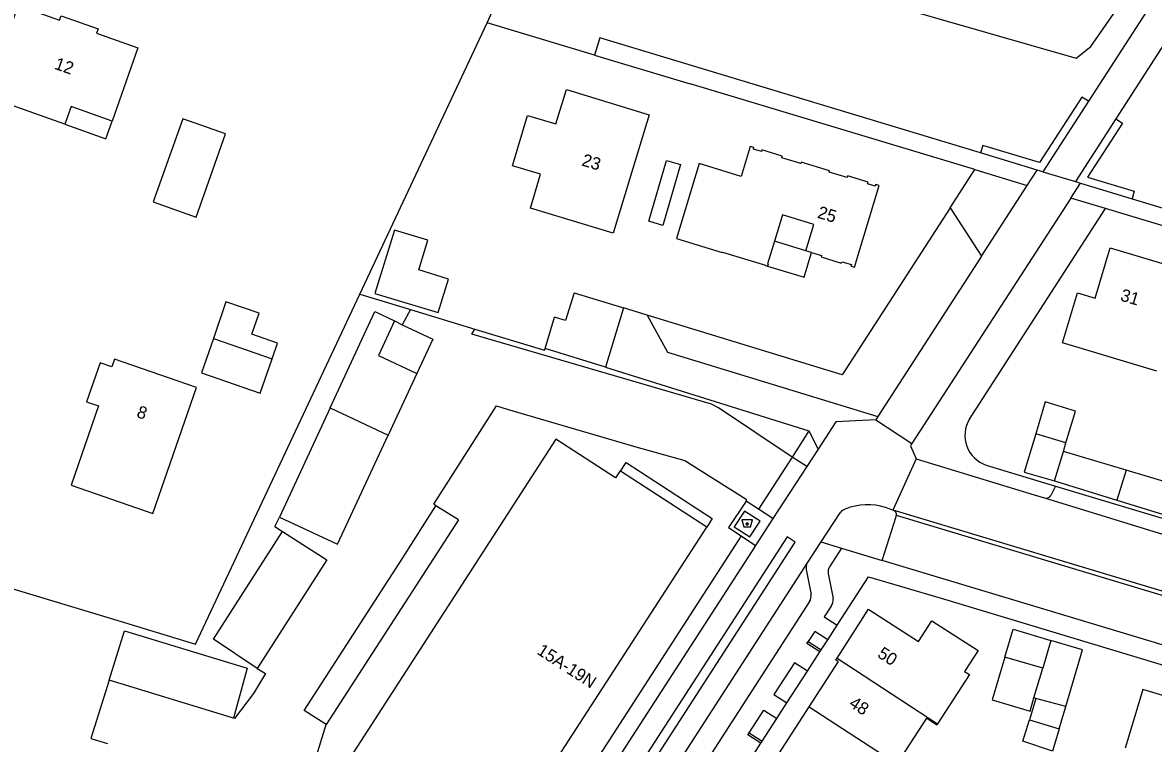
# Model space of a CAD drawing. Extents: x 194485 to 197793, y 468269 to 470822.
# Drawn here: x 197087.8 to 197197, y 468736.5 to 468806.1 of the extents above; entities that cross this region are included whole.
import ezdxf

# ---------------------------------------------------------------- set-up
doc = ezdxf.new("R2010")
doc.units = 0
for name, color, linetype in [('BGT begrenzing pand op maaiveld onder overbouw', 7, 'Continuous'), ('BGT grensvlak begroeid terreindeel', 7, 'Continuous'), ('BGT grensvlak gebouwinstallatie plus 1', 7, 'Continuous'), ('BGT grensvlak onbegroeid terreindeel', 7, 'Continuous'), ('BGT grensvlak onbegroeid terreindeel LR', 7, 'Continuous'), ('BGT grensvlak pand deel overbouw', 7, 'Continuous'), ('BGT grensvlak pand op maaiveld', 7, 'Continuous'), ('BGT grensvlak pand op maaiveld LR', 7, 'Continuous'), ('BGT grensvlak vegetatieobject', 7, 'Continuous'), ('BGT grensvlak wegdeel', 7, 'Continuous'), ('BGT lijnelement scheiding muur', 7, 'Continuous'), ('BGT puntobject bak afval apart plaats', 7, 'Continuous'), ('BGT tekst huisnummerreeks', 7, 'Continuous')]:
    doc.layers.add(name, color=color, linetype=linetype)

msp = doc.modelspace()

# ---------------------------------------------------------------- linework, layer by layer
at = {"layer": 'BGT begrenzing pand op maaiveld onder overbouw'}
msp.add_lwpolyline([(197163.45, 468784.05), (197164.22, 468786.58), (197161.2, 468787.5), (197160.43, 468784.97)], dxfattribs=at)
at = {"layer": 'BGT grensvlak begroeid terreindeel'}
msp.add_lwpolyline([(197104.21, 468839.77), (197103.34, 468839.15), (197101.92, 468833.97), (197101.39, 468830.56), (197102.09, 468829), (197105.14, 468827.92), (197121.83, 468822.5), (197139.45, 468817.71), (197155.21, 468812.47), (197172.04, 468807.67), (197189.55, 468802.64), (197190.97, 468803.77), (197195.42, 468810.16), (197196.7, 468814.25)], dxfattribs=at)
at = {"layer": 'BGT grensvlak gebouwinstallatie plus 1'}
for p, q in [((197141.07, 468779.99), (197145.84, 468778.53)), ((197145.84, 468778.53), (197144.12, 468772.81)), ((197138.27, 468774.6), (197139.19, 468777.65)), ((197123.73, 468777.28), (197124.49, 468776.91)), ((197144.12, 468772.81), (197138.27, 468774.6)), ((197117.53, 468768.87), (197112.63, 468758.34)), ((197186.58, 468769.45), (197185.66, 468766.38)), ((197189.5, 468768.57), (197186.58, 468769.45)), ((197188.57, 468765.51), (197189.5, 468768.57)), ((197194.39, 468762.86), (197188.33, 468764.68)), ((197194.39, 468762.86), (197193.49, 468759.96)), ((197198.69, 468761.56), (197194.39, 468762.86)), ((197187.46, 468761.82), (197193.49, 468759.96)), ((197193.49, 468759.96), (197199.71, 468758.04)), ((197185.48, 468740.88), (197186.33, 468743.74)), ((197185.66, 468740.83), (197185.48, 468740.88))]:
    msp.add_line(p, q, dxfattribs=at)
for points in [[(197091.9, 468796.27), (197095.87, 468794.85), (197096.48, 468796.57)], [(197103.28, 468796.79), (197100.44, 468788.76), (197104.59, 468787.29), (197107.43, 468795.32), (197103.28, 468796.79)], [(197151.34, 468792.37), (197149.64, 468786.5), (197148.28, 468786.9), (197149.99, 468792.76), (197151.34, 468792.37)], [(197121.85, 468779.93), (197127.96, 468778.07), (197128.95, 468781.31), (197126.07, 468782.19), (197126.95, 468785.06), (197123.72, 468786.05), (197121.85, 468779.93)], [(197159.75, 468782.57), (197163.28, 468781.5), (197164, 468783.88)], [(197141.07, 468779.99), (197140.26, 468777.32), (197139.19, 468777.65)], [(197124.49, 468776.91), (197127.43, 468775.52), (197125.88, 468772.19)], [(197106.24, 468775.57), (197105.1, 468772.27), (197110.77, 468770.31), (197111.91, 468773.61)], [(197112.63, 468758.34), (197118.23, 468755.73), (197123.11, 468766.23)], [(197145.56, 468762.77), (197146.09, 468763.6), (197154.42, 468758.2), (197153.88, 468757.36)], [(197188.56, 468740.06), (197190.18, 468745.52), (197187.13, 468746.43)], [(197182.68, 468744.82), (197181.46, 468740.69), (197185.11, 468739.61), (197185.48, 468740.88)]]:
    msp.add_lwpolyline(points, dxfattribs=at)
at = {"layer": 'BGT grensvlak onbegroeid terreindeel'}
for p, q in [((197132.67, 468806.05), (197133.53, 468807.89)), ((197143.06, 468802.93), (197132.67, 468806.05)), ((197179.26, 468767.79), (197192.39, 468788.12)), ((197125.27, 468778.38), (197124.49, 468776.91)), ((197125.27, 468778.38), (197131.5, 468776.49)), ((197131.21, 468776), (197131.5, 468776.49)), ((197127.52, 468759.57), (197133.6, 468769.09)), ((197133.6, 468769.09), (197134.63, 468768.76)), ((197134.63, 468768.76), (197147.03, 468765.13)), ((197162.13, 468764.13), (197155.01, 468768.88)), ((197163.75, 468766.65), (197162.13, 468764.13)), ((197180.88, 468763.35), (197187.58, 468761.33)), ((197127.74, 468759.43), (197127.52, 468759.57)), ((197112.18, 468757.42), (197112.63, 468758.34)), ((197112.18, 468757.42), (197112.92, 468756.94)), ((197163.68, 468746.32), (197164.94, 468745.52)), ((197164.94, 468745.52), (197165.57, 468746.49)), ((197164.82, 468745.33), (197164.94, 468745.52)), ((197110.47, 468743.71), (197111.27, 468743.23)), ((197096.19, 468742.6), (197094.42, 468736.94)), ((197111.27, 468743.23), (197110.13, 468741.3)), ((197161.63, 468740.39), (197163.61, 468743.46)), ((197110.13, 468741.3), (197108.28, 468738.9)), ((197108.28, 468738.9), (197108.19, 468738.93)), ((197114.82, 468730.76), (197117.12, 468738.32)), ((197159.24, 468736.7), (197160.65, 468738.88)), ((197157.98, 468737.51), (197159.24, 468736.7)), ((197094.42, 468736.94), (197096.01, 468736.46)), ((197159.12, 468736.51), (197159.24, 468736.7))]:
    msp.add_line(p, q, dxfattribs=at)
for points in [[(197177.38, 468788.2), (197166.96, 468772.06), (197148.12, 468777.83)], [(197155.01, 468768.88), (197154.36, 468769.24), (197131.21, 468776)], [(197147.03, 468765.13), (197151.78, 468763.78), (197157.7, 468760.05), (197157.69, 468759.88)], [(197157.22, 468756.51), (197156.64, 468755.61), (197133.35, 468719.6)]]:
    msp.add_lwpolyline(points, dxfattribs=at)
msp.add_arc((197181.84, 468766.21), 3.02, 148.4734, 251.5571, dxfattribs=at)
at = {"layer": 'BGT grensvlak onbegroeid terreindeel LR'}
for p, q in [((197120.38, 468779.86), (197132.67, 468806.05)), ((197120.38, 468779.86), (197125.27, 468778.38)), ((197068.41, 468756.96), (197097.65, 468748.15))]:
    msp.add_line(p, q, dxfattribs=at)
for points in [[(197097.65, 468748.15), (197104.53, 468746.07), (197120.38, 468779.86)], [(197131.5, 468776.49), (197138.23, 468774.46), (197138.27, 468774.6)]]:
    msp.add_lwpolyline(points, dxfattribs=at)
at = {"layer": 'BGT grensvlak pand deel overbouw'}
msp.add_line((197163.45, 468784.05), (197160.43, 468784.97), dxfattribs=at)
at = {"layer": 'BGT grensvlak pand op maaiveld'}
for p, q in [((197164, 468783.88), (197163.45, 468784.05)), ((197106.24, 468775.57), (197111.91, 468773.61)), ((197125.88, 468772.19), (197123.11, 468766.23)), ((197117.53, 468768.87), (197123.11, 468766.23)), ((197185.66, 468766.38), (197184.54, 468762.68)), ((197188.57, 468765.51), (197185.66, 468766.38)), ((197188.33, 468764.68), (197188.57, 468765.51)), ((197187.46, 468761.82), (197188.33, 468764.68)), ((197153.88, 468757.36), (197145.56, 468762.77)), ((197184.54, 468762.68), (197187.46, 468761.82)), ((197187.13, 468746.43), (197186.33, 468743.74)), ((197186.33, 468743.74), (197182.68, 468744.82)), ((197185.66, 468740.83), (197185.04, 468738.76)), ((197188.56, 468740.06), (197185.66, 468740.83)), ((197160.86, 468735.48), (197163.79, 468740.02)), ((197187.92, 468737.9), (197188.56, 468740.06))]:
    msp.add_line(p, q, dxfattribs=at)
for points in [[(197091.9, 468796.27), (197084.33, 468798.95), (197087.4, 468807.71), (197091.39, 468806.3), (197091.54, 468806.72), (197095.12, 468805.46), (197094.97, 468805.04)], [(197094.97, 468805.04), (197098.96, 468803.63), (197096.48, 468796.57)], [(197144.85, 468785.73), (197136.86, 468788.16), (197137.84, 468791.44), (197135.12, 468792.25), (197136.58, 468797.1), (197139.32, 468796.29), (197140.33, 468799.6), (197148.32, 468797.18), (197144.85, 468785.73)], [(197096.48, 468796.57), (197092.51, 468797.99), (197091.9, 468796.27)], [(197164, 468783.88), (197164.96, 468783.58), (197164.93, 468783.46), (197166.88, 468782.85), (197166.92, 468782.99), (197167.85, 468782.71), (197167.8, 468782.56), (197168.15, 468782.46), (197170.55, 468790.34), (197170.19, 468790.45), (197170.15, 468790.29), (197169.41, 468790.52), (197169.46, 468790.67), (197167.49, 468791.27), (197167.45, 468791.12), (197165.72, 468791.65), (197165.75, 468791.77), (197163.02, 468792.6), (197162.98, 468792.47), (197161.13, 468793.03), (197161.18, 468793.18), (197159.22, 468793.78), (197159.18, 468793.62), (197158.39, 468793.86), (197158.43, 468794.01), (197158.09, 468794.11), (197157.21, 468791.22), (197153.16, 468792.46), (197150.96, 468785.23), (197155.39, 468783.88), (197155.4, 468783.92), (197159.57, 468782.66), (197159.56, 468782.62), (197159.75, 468782.57)], [(197160.43, 468784.97), (197159.76, 468782.77), (197159.81, 468782.75), (197159.75, 468782.57)], [(197197.34, 468772.41), (197188.25, 468775.15), (197189.7, 468779.97), (197191.4, 468779.46), (197192.86, 468784.33), (197198.77, 468782.56), (197198.05, 468779.69), (197199.41, 468779.3)], [(197111.91, 468773.61), (197112.43, 468775.13), (197109.97, 468775.98), (197110.68, 468778.01), (197107.46, 468779.12), (197106.24, 468775.57)], [(197117.53, 468768.87), (197121.85, 468778.17), (197123.73, 468777.28)], [(197123.73, 468777.28), (197122.18, 468773.94), (197125.88, 468772.19)], [(197104.61, 468770.85), (197096.7, 468773.58), (197096.45, 468772.84), (197095.3, 468773.23), (197094, 468769.46), (197095.14, 468769.07), (197092.5, 468761.42), (197100.41, 468758.69), (197104.61, 468770.85)], [(197145.56, 468762.77), (197145.52, 468762.79), (197145.08, 468762.12), (197139.31, 468765.84), (197118.46, 468733.57), (197124.9, 468729.42), (197125.01, 468729.59)], [(197127.58, 468731), (197134.11, 468726.79), (197153.9, 468757.35), (197153.88, 468757.36)], [(197166.48, 468744.72), (197169.52, 468749.43), (197169.53, 468749.42), (197174.33, 468746.32), (197175.63, 468748.32), (197180.11, 468745.46), (197178.79, 468743.43), (197179.27, 468743.12), (197176.17, 468738.38)], [(197182.68, 468744.82), (197183.49, 468747.51), (197187.13, 468746.43)], [(197163.79, 468740.02), (197166.61, 468744.38), (197166.36, 468744.53), (197166.48, 468744.72)], [(197204.57, 468732.93), (197206.27, 468738.59), (197196, 468741.68), (197194.3, 468736.03)], [(197176.17, 468738.38), (197176.09, 468738.25), (197175.1, 468738.91), (197172.24, 468734.5)], [(197187.92, 468737.9), (197187.27, 468735.74), (197184.42, 468736.69), (197185.04, 468738.76)]]:
    msp.add_lwpolyline(points, dxfattribs=at)
at = {"layer": 'BGT grensvlak pand op maaiveld LR'}
for p, q in [((197166.48, 468744.72), (197176.17, 468738.38)), ((197163.79, 468740.02), (197172.24, 468734.5)), ((197185.04, 468738.76), (197187.92, 468737.9))]:
    msp.add_line(p, q, dxfattribs=at)
at = {"layer": 'BGT grensvlak vegetatieobject'}
for points in [[(197190.74, 468798.48), (197190.11, 468798.89), (197186.01, 468792.56), (197180.54, 468794.21), (197180.33, 468793.49)], [(197193.39, 468796.77), (197194.02, 468796.36), (197190.66, 468791.15), (197195.17, 468789.79), (197194.96, 468789.07)]]:
    msp.add_lwpolyline(points, dxfattribs=at)
at = {"layer": 'BGT grensvlak wegdeel'}
for p, q in [((197143.56, 468804.62), (197143.06, 468802.93)), ((197180.33, 468793.49), (197143.56, 468804.62)), ((197143.06, 468802.93), (197152.3, 468800.15)), ((197179.76, 468791.88), (197152.3, 468800.15)), ((197190.74, 468798.48), (197186.33, 468791.67)), ((197193.39, 468796.77), (197189.49, 468790.72)), ((197185.8, 468791.84), (197180.33, 468793.49)), ((197177.38, 468788.2), (197179.76, 468791.88)), ((197179.76, 468791.88), (197184.83, 468790.35)), ((197184.83, 468790.35), (197185.8, 468791.84)), ((197186.33, 468791.67), (197185.8, 468791.84)), ((197186.33, 468791.67), (197189.49, 468790.72)), ((197189.05, 468789.12), (197189.99, 468790.57)), ((197189.49, 468790.72), (197189.99, 468790.57)), ((197189.99, 468790.57), (197194.96, 468789.07)), ((197180.42, 468783.53), (197184.83, 468790.35)), ((197189.05, 468789.12), (197173.7, 468765.45)), ((197192.39, 468788.12), (197189.05, 468789.12)), ((197177.38, 468788.2), (197180.42, 468783.53)), ((197180.42, 468783.53), (197170.4, 468768.03)), ((197148.12, 468777.83), (197145.84, 468778.53)), ((197144.12, 468772.81), (197163.75, 468766.65)), ((197170.4, 468768.03), (197170.2, 468767.72)), ((197170.2, 468767.72), (197173.7, 468765.45)), ((197163.75, 468766.65), (197164.65, 468764.9)), ((197164.65, 468764.9), (197163.54, 468763.21)), ((197162.13, 468764.13), (197158.89, 468759.1)), ((197163.54, 468763.21), (197162.13, 468764.13)), ((197174.1, 468763.96), (197171.86, 468759.01)), ((197163.54, 468763.21), (197160.28, 468758.2)), ((197187.58, 468761.33), (197187.11, 468760.43)), ((197187.58, 468761.33), (197199.51, 468757.73)), ((197186.6, 468760.16), (197199.52, 468756.18)), ((197124.53, 468754.41), (197127.74, 468759.43)), ((197129.9, 468758.06), (197127.74, 468759.43)), ((197158.89, 468759.1), (197157.69, 468759.88)), ((197160.28, 468758.2), (197158.89, 468759.1)), ((197171.86, 468759.01), (197171.15, 468759.25)), ((197171.9, 468759), (197171.86, 468759.01)), ((197211.46, 468747.08), (197171.9, 468759)), ((197129.9, 468758.06), (197117.12, 468738.32)), ((197160.28, 468758.2), (197158.59, 468755.6)), ((197166.75, 468758.75), (197164.89, 468755.93)), ((197170.84, 468754.14), (197172.17, 468758.39)), ((197210.93, 468746.82), (197172.2, 468758.49)), ((197112.92, 468756.94), (197117.19, 468754.2)), ((197157.22, 468756.51), (197158.59, 468755.6)), ((197158.59, 468755.6), (197158.2, 468754.99)), ((197164.89, 468755.93), (197163.6, 468753.9)), ((197164.89, 468755.93), (197166.9, 468755.33)), ((197158.2, 468754.99), (197135, 468719.1)), ((197166.9, 468755.33), (197165.74, 468753.54)), ((197166.9, 468755.33), (197170.84, 468754.14)), ((197117.19, 468754.2), (197110.47, 468743.71)), ((197115, 468739.66), (197124.53, 468754.41)), ((197163.6, 468753.9), (197128.16, 468699.12)), ((197163.5, 468753.28), (197163.96, 468750.87)), ((197165.6, 468752.89), (197166.08, 468750.48)), ((197163.82, 468750.19), (197131.82, 468700.7)), ((197165.57, 468746.49), (197166.47, 468747.89)), ((197163.61, 468743.46), (197164.82, 468745.33)), ((197108.19, 468738.93), (197096.19, 468742.6)), ((197160.65, 468738.88), (197161.63, 468740.39)), ((197117.12, 468738.32), (197115, 468739.66)), ((197157.75, 468734.39), (197159.12, 468736.51))]:
    msp.add_line(p, q, dxfattribs=at)
for points in [[(197224.02, 468849.94), (197208.53, 468825.97), (197190.74, 468798.48)], [(197227.14, 468849), (197211.05, 468824.1), (197198.35, 468804.47), (197193.39, 468796.77)], [(197194.96, 468789.07), (197211.21, 468784.17), (197236.71, 468776.51), (197287.36, 468761.3)], [(197231.46, 468776.33), (197210.86, 468782.57), (197192.39, 468788.12)], [(197148.12, 468777.83), (197150.1, 468774.26), (197170.4, 468768.03)], [(197170.2, 468767.72), (197166.35, 468767.52), (197164.65, 468764.9)], [(197173.7, 468765.45), (197173.55, 468765.21), (197174.1, 468763.96)], [(197174.1, 468763.96), (197185.52, 468760.48), (197186.6, 468760.16)], [(197157.69, 468759.88), (197155.99, 468757.33), (197157.22, 468756.51)], [(197158.05, 468756.42), (197159.04, 468757.94), (197157.53, 468758.92), (197156.54, 468757.4), (197158.05, 468756.42)], [(197110.47, 468743.71), (197106.26, 468746.55), (197112.92, 468756.94)], [(197109.34, 468675.47), (197109.34, 468675.46), (197110.17, 468675), (197162.43, 468755.9), (197161.65, 468756.41), (197109.34, 468675.47)], [(197210.93, 468746.82), (197209.6, 468742.47), (197191.47, 468747.93), (197170.84, 468754.14)], [(197166.47, 468747.89), (197169.51, 468752.58), (197176.51, 468750.5)], [(197165.9, 468749.74), (197165.23, 468748.69), (197166.47, 468747.89)], [(197096.19, 468742.6), (197097.66, 468747.36), (197109.51, 468743.76), (197108.19, 468738.93)], [(197165.57, 468746.49), (197164.32, 468747.29), (197163.68, 468746.32)], [(197164.82, 468745.33), (197163.55, 468746.14), (197163.68, 468746.32)], [(197163.61, 468743.46), (197162.36, 468744.27), (197160.38, 468741.19), (197161.63, 468740.39)], [(197157.98, 468737.51), (197159.4, 468739.69), (197160.65, 468738.88)], [(197159.12, 468736.51), (197157.87, 468737.32), (197157.98, 468737.51)]]:
    msp.add_lwpolyline(points, dxfattribs=at)
for centre, radius, start, end in [((197186.69, 468760.62), 0.464, 259.4367, 335.5762), ((197167.76, 468757.85), 1.35, 111.7139, 138.0414), ((197169.4, 468753.92), 5.61, 71.8018, 112.4589), ((197171.75, 468758.57), 0.456, 350.2467, 70.3083), ((197171.76, 468758.56), 0.44, 337.0404, 350.6153), ((197164.42, 468753.46), 0.942, 151.6536, 190.5625), ((197166.59, 468753.02), 0.994, 148.6034, 187.5213), ((197163.07, 468750.69), 0.9, 326.0757, 11.5627), ((197164.99, 468750.35), 1.1, 326.1631, 6.4229)]:
    msp.add_arc(centre, radius, start, end, dxfattribs=at)
at = {"layer": 'BGT lijnelement scheiding muur'}
msp.add_line((197176.51, 468750.5), (197202.99, 468742.52), dxfattribs=at)
at = {"layer": 'BGT puntobject bak afval apart plaats'}
msp.add_lwpolyline([(197158.11, 468757.4), (197158.29, 468758.07), (197157.29, 468758.07), (197157.46, 468757.4)], close=True, dxfattribs=at)
msp.add_circle((197157.79, 468757.67), 0.1, dxfattribs=at)
for start, end in [(0, 180), (180, 0)]:
    msp.add_arc((197157.79, 468757.67), 0.1, start, end, dxfattribs=at)

# ---------------------------------------------------------------- texts
at = {"layer": 'BGT tekst huisnummerreeks'}
for s, rotation, p in [('12', 340.5, (197090.81, 468801.63)), ('23', 343.1, (197141.73, 468792.3)), ('25', 343.1, (197164.49, 468787.25)), ('31', 343.3, (197193.75, 468779.26)), ('8', 340.9, (197098.75, 468768.01)), ('15A-19N', 327.1, (197137.4, 468745.18)), ('50', 327.1, (197170.28, 468744.88)), ('48', 327.1, (197167.54, 468740.1))]:
    msp.add_text(s, height=1.2, rotation=rotation, dxfattribs=at).set_placement(p)

doc.saveas('drawing.dxf')
